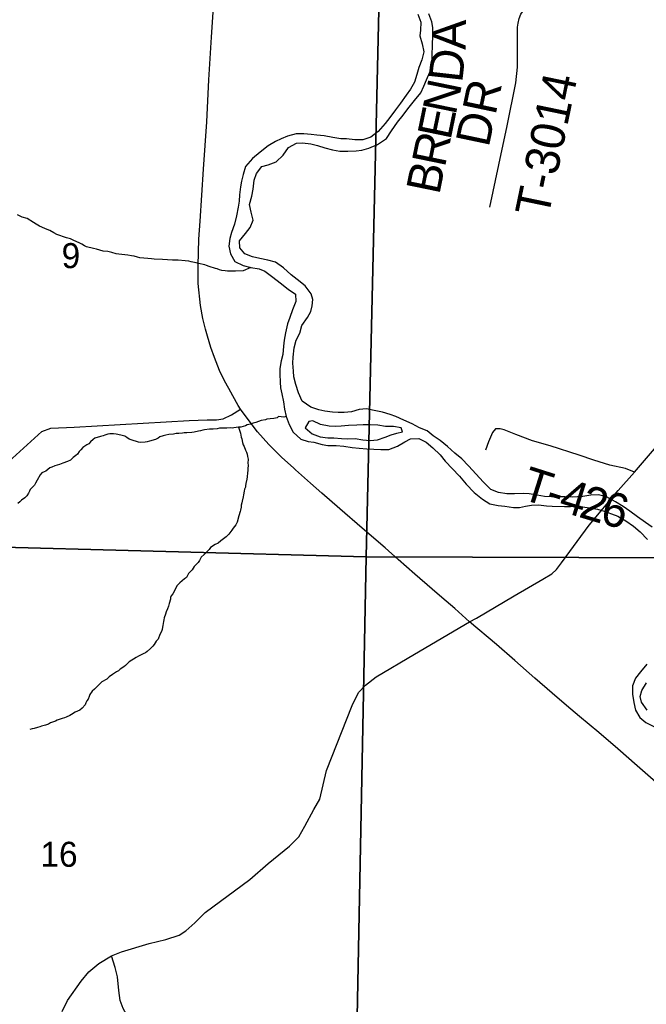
# Model space of a CAD drawing. Extents: x 1310247 to 1552180, y 377264 to 706493.
# Drawn here: x 1357371 to 1362899, y 499210 to 507902 of the extents above; entities that cross this region are included whole.
import ezdxf

# ---------------------------------------------------------------- set-up
doc = ezdxf.new("R2010")
doc.units = 0
for name, color, linetype in [('GM_X_County_Road', 7, 'Continuous'), ('GM_X_Major_River', 7, 'Continuous'), ('GM_X_Minor_River', 7, 'Continuous'), ('GM_X_Section', 7, 'Continuous'), ('GM_X_Section_Text', 7, 'Continuous'), ('GM_X_Township_Road', 7, 'Continuous'), ('GM_X_Township_Road_Text', 7, 'Continuous'), ('GM_X_US_Route', 7, 'Continuous')]:
    doc.layers.add(name, color=color, linetype=linetype)

msp = doc.modelspace()

# ---------------------------------------------------------------- linework, layer by layer
at = {"layer": 'GM_X_County_Road'}
for points in [[(1361339.4, 502585.3), (1361400.6, 502618.3), (1361734.6, 502816.2), (1361987.1, 502963.3), (1362066.9, 503009.5), (1362107.8, 503048.2), (1362150.5, 503107), (1362396.5, 503438.3), (1362651.5, 503745.9), (1362795.2, 503908.7), (1362990.8, 504134.4), (1363156.9, 504347.7), (1363606.2, 504681.9), (1364371.5, 505262.1), (1364917.9, 505664), (1365647.1, 506167.4), (1366195.8, 506535.4), (1366706, 506878.6), (1367074, 507136), (1367240, 507267.5), (1367592.9, 507560.3), (1367683.6, 507644.2), (1367776.7, 507698.7), (1367898.1, 507736.2)], [(1357746.1, 499147.3), (1357791.1, 499242.8), (1357912.1, 499414.2), (1357980.7, 499497.6), (1358068.8, 499570.2), (1358181.5, 499638.6), (1358267.6, 499672.1), (1358514.2, 499747.7), (1358661.1, 499782.6), (1358778, 499819.6), (1358837.9, 499859.9), (1358915.2, 499930.5), (1359007.3, 500019.9), (1359401.9, 500313), (1359563.2, 500454.2), (1359752.1, 500605.5), (1359832.8, 500688.1), (1359886.6, 500782.3), (1359965.9, 500930.2), (1360017.7, 501022.1), (1360076.8, 501273), (1360304.5, 501847.1), (1360359.2, 501962.1), (1360423.1, 502028.6), (1360516.5, 502100.6), (1360855.3, 502301.6), (1361339.4, 502585.3)]]:
    msp.add_lwpolyline(points, dxfattribs=at)
at = {"layer": 'GM_X_Major_River'}
for points in [[(1360883.3, 507951.8), (1360911.2, 507878.7), (1360907.2, 507808.6), (1360901.7, 507758.5), (1360921.7, 507689.7), (1360935.7, 507619), (1360919.5, 507547.2), (1360891.5, 507479.8), (1360873.6, 507418.1), (1360853.5, 507350.4), (1360819.6, 507287.1), (1360779.9, 507234.1), (1360729.7, 507165.3), (1360687.8, 507106.3), (1360635.6, 507037.5), (1360596, 506986.5), (1360533.7, 506916.1), (1360468.1, 506865.8), (1360399.1, 506839.7), (1360326.8, 506839.8), (1360254.9, 506850), (1360204.8, 506851.4), (1360134.9, 506861.5), (1360057, 506875.8), (1359993.1, 506883.7), (1359943.1, 506889.2), (1359879, 506893.1), (1359810.8, 506893.1), (1359733.9, 506873.3), (1359677, 506848.8), (1359626.2, 506826.2), (1359562.9, 506788), (1359491, 506731.8), (1359425.2, 506677.6), (1359362.9, 506607.1), (1359342.7, 506535.4), (1359327, 506477.7), (1359317.4, 506425.7), (1359309.4, 506355.7), (1359305.7, 506299.6), (1359298.1, 506247.6), (1359283.9, 506171.7), (1359265.6, 506096), (1359239.4, 506024.5), (1359225.8, 505970.7), (1359215.7, 505902.7), (1359229.8, 505834), (1359270, 505768.6), (1359341.1, 505732.4), (1359408.8, 505714.3), (1359482.7, 505702.1), (1359534.3, 505682.5), (1359603, 505630.3), (1359669.7, 505578.2), (1359740.3, 505523.9), (1359803.2, 505479.9), (1359807.3, 505413.5), (1359779, 505340.1), (1359754.9, 505272.5), (1359733.2, 505216.9), (1359714.8, 505137.2), (1359702.9, 505073.3), (1359699.4, 505021.2), (1359691.2, 504947.1), (1359677.5, 504891.3), (1359665.5, 504823.4), (1359665.9, 504771.2), (1359667.9, 504702.9), (1359672.5, 504652.5), (1359685, 504600), (1359696.9, 504529.4), (1359707, 504462.8), (1359721.2, 504400.1), (1359747.2, 504329.1), (1359783.3, 504261.8), (1359851.7, 504199.6), (1359915.3, 504177.6), (1359965.3, 504172.1), (1360038.9, 504151.9), (1360090.8, 504142.3), (1360163, 504142.2), (1360231.1, 504138.2), (1360305, 504126), (1360367, 504118.2), (1360433.1, 504114.2), (1360557.2, 504106.6), (1360627.5, 504108.5), (1360704.7, 504138.4), (1360768, 504176.7), (1360818.9, 504201.3), (1360893.2, 504205.1), (1360956.5, 504173.2), (1361017.2, 504123.2), (1361079.5, 504059.1), (1361126.1, 504005.6), (1361252.6, 503871.3), (1361310.7, 503801.4), (1361380.7, 503727), (1361453.2, 503668.7), (1361518.3, 503628.6)], [(1362001.7, 503692.8), (1361935.8, 503704.7), (1361865.9, 503714.8), (1361813.9, 503720.4), (1361737.6, 503716.6), (1361669.3, 503716.6), (1361595.5, 503728.8), (1361528, 503754.8), (1361461.7, 503819), (1361329.5, 503963.5), (1361271.1, 504025.4), (1361210.4, 504075.4), (1361144, 504135.5), (1361079.3, 504187.6), (1361018.3, 504229.6), (1360965.4, 504271.3), (1360898, 504299.4), (1360832.8, 504333.4), (1360759.6, 504367.7), (1360690.2, 504397.8), (1360638.6, 504417.4), (1360571, 504437.5), (1360499.2, 504451.6), (1360429.4, 504465.7), (1360367.1, 504461.5), (1360298.3, 504441.4), (1360233.9, 504435.3), (1360179.6, 504432.9), (1360129.6, 504438.3), (1360063.7, 504446.3), (1360009.8, 504457.9), (1359940.2, 504480), (1359861.6, 504534.6), (1359831.7, 504607.7), (1359805.7, 504680.8), (1359789.7, 504749.5), (1359785.2, 504799.8), (1359781.2, 504870.2), (1359782.7, 504922.4), (1359791.2, 505004.4), (1359809.2, 505072.2), (1359841.2, 505135.5), (1359861.2, 505203.1), (1359911.4, 505271.9), (1359939.1, 505325.3), (1359952.6, 505377.1), (1359958.3, 505431.2), (1359943.7, 505481.8), (1359889.6, 505553.7), (1359819, 505607.9), (1359766.1, 505649.6), (1359697.6, 505709.9), (1359628.9, 505760.1), (1359561.2, 505778.1), (1359489.4, 505792.3), (1359423.6, 505808.3), (1359358.2, 505834.3), (1359311.6, 505887.8), (1359311.4, 505948.1), (1359363.5, 506014.8), (1359405.1, 506065.8), (1359431.2, 506131.3), (1359413.2, 506202.1), (1359399.1, 506270.8), (1359417.4, 506344.5), (1359429.2, 506406.4), (1359439.6, 506484.4), (1359459.4, 506544), (1359507.3, 506604.9), (1359561.9, 506619.3), (1359635, 506647.3), (1359694.9, 506705.8), (1359743, 506772.6), (1359814.4, 506812.7), (1359866.6, 506815.2), (1359938.6, 506807), (1359998.4, 506791.2), (1360062, 506771.3), (1360131.7, 506753.2), (1360195.5, 506741.3), (1360265.7, 506741.2), (1360338.1, 506745.1), (1360388.4, 506749.7), (1360451.1, 506767.9), (1360528.3, 506799.8), (1360606.1, 506853.7), (1360650.2, 506920.7), (1360704.7, 506997.4), (1360752.7, 507060.2), (1360796.4, 507115.1), (1360852.7, 507187.8), (1360908.9, 507256.4), (1360936.7, 507313.8), (1360960.4, 507369.3), (1360990.6, 507438.7), (1361008.5, 507502.4), (1361016.1, 507761.2), (1361016.2, 507831.5), (1361007.6, 507881.9), (1360979.6, 507953)], [(1359922.5, 504354.1), (1359888.8, 504298.9), (1359951.4, 504244.8), (1360022.9, 504220.6), (1360088.8, 504210.7), (1360141, 504211.1), (1360211, 504205.1), (1360261.1, 504201.6), (1360329.4, 504203.6), (1360397.3, 504193.6), (1360463.3, 504187.6), (1360527.7, 504193.8), (1360596.6, 504217.9), (1360647.3, 504236.4), (1360698, 504253), (1360748.5, 504263.6)], [(1359956.8, 504361.1), (1359922.5, 504354.1)], [(1360748.5, 504263.6), (1360735.5, 504300.1), (1360667.6, 504310.1), (1360599.4, 504312.1), (1360529.5, 504322.2), (1360463.4, 504326.2), (1360401.1, 504324), (1360344.9, 504323.6), (1360270.6, 504319.8), (1360206.2, 504313.6), (1360156, 504311.1), (1360101.8, 504312.7), (1360024.1, 504329), (1359956.8, 504361.1)], [(1362950.8, 503422), (1362893.8, 503461.8), (1362823.1, 503514.1), (1362754.3, 503564.3), (1362695.3, 503604.1), (1362628.3, 503644.3), (1362549.4, 503690.7), (1362477.6, 503706.9), (1362411.4, 503704.8), (1362338.8, 503692.9), (1362244.3, 503687.6), (1362182.2, 503689.5), (1362112, 503689.5), (1362061.8, 503691), (1362001.7, 503692.8)], [(1361518.3, 503628.6), (1361592.1, 503614.4), (1361650.1, 503608.7), (1361727.9, 503594.4), (1361780.2, 503596.9), (1361832.7, 503607.4), (1361885.1, 503615.9), (1361949.3, 503618), (1362019.3, 503609.9), (1362069.4, 503606.5), (1362177.6, 503603.3), (1362229.9, 503605.8), (1362288.1, 503606.1), (1362340.1, 503602.5), (1362396, 503592.8), (1362467.9, 503580.7), (1362527.6, 503562.9), (1362591.1, 503541), (1362648.7, 503519.2), (1362719.7, 503479), (1362786.5, 503430.8), (1362845.2, 503380.9), (1362911.4, 503312.7)], [(1362905.1, 502212.6), (1362848.9, 502146), (1362803.1, 502089.2), (1362779.1, 502021.6), (1362776.9, 501947.4), (1362790.8, 501874.7), (1362804.8, 501806), (1362843, 501740.6), (1362893.9, 501697), (1362965.1, 501662.8)], [(1362907.2, 501807), (1362857.1, 501876.8), (1362846.5, 501927.3), (1362860.1, 501979.1), (1362900.2, 502048.2)]]:
    msp.add_lwpolyline(points, dxfattribs=at)
at = {"layer": 'GM_X_Minor_River'}
for points in [[(1359408.8, 505714.3), (1359341.6, 505686.2), (1359275.2, 505682.2), (1359205, 505682.3), (1359185, 505684.9), (1359155, 505687.8), (1359133, 505692.5), (1359113.2, 505701.1), (1359097.3, 505705.5), (1359041.6, 505723.3), (1359017.8, 505732), (1359003.8, 505736.4), (1358948.1, 505750.1), (1358926.2, 505756.8), (1358884.2, 505764.1), (1358862.3, 505768.8), (1358830.3, 505773.7), (1358768.2, 505777.6), (1358718.1, 505779.1), (1358632, 505785.7), (1358557.8, 505787.9), (1358533.8, 505790.6), (1358501.8, 505793.6), (1358431.7, 505799.7), (1358409.8, 505804.4), (1358379.9, 505813.3), (1358356, 505818), (1358326, 505822.9), (1358244, 505831.4), (1358222, 505836), (1358182.2, 505845.3), (1358148.3, 505854.3), (1358106.3, 505859.6), (1358048.6, 505875.3), (1358020.7, 505882.2), (1357960.9, 505896), (1357943.1, 505904.6), (1357917.5, 505921.4), (1357895.7, 505932.1), (1357848.2, 505953.5), (1357818.4, 505966.5), (1357784.6, 505975.5), (1357699.2, 506006.1), (1357671.5, 506021), (1357637.9, 506040.1), (1357614.2, 506050.8), (1357592.3, 506057.5), (1357546.7, 506078.9), (1357517.2, 506097.8), (1357491.5, 506112.6), (1357436.3, 506146.4), (1357392.6, 506159.7), (1357351, 506179)], [(1359721.2, 504400.1), (1359701.2, 504393.9), (1359652.9, 504400), (1359642.8, 504387.6), (1359612.6, 504382.5), (1359580.4, 504379.4), (1359552.1, 504374.3), (1359538, 504370.7), (1359501.7, 504363.8), (1359453, 504347.2), (1359430.7, 504339.8), (1359408.4, 504332.5), (1359378.1, 504325.3), (1359363.8, 504317.7), (1359321.3, 504305), (1359301.2, 504303.6), (1359260.9, 504298.8), (1359246.9, 504297.2), (1359228.8, 504297.7), (1359198.7, 504296.6), (1359134.4, 504294.5), (1359112.2, 504291.2), (1359078, 504288.2), (1359061.9, 504286.7), (1359045.9, 504287.2), (1359001.6, 504282.5), (1358987.4, 504278.9), (1358965.1, 504271.5), (1358949, 504268), (1358910.6, 504261.1), (1358890.5, 504257.7), (1358844.2, 504255.1), (1358822.1, 504253.7), (1358808, 504252.2), (1358773.8, 504249.2), (1358751.7, 504247.8), (1358727.5, 504242.5), (1358687.2, 504239.7), (1358661, 504234.5), (1358636.7, 504227.2), (1358608.3, 504218), (1358592, 504208.5), (1358569.6, 504197.1), (1358514.9, 504180.7), (1358494.7, 504175.3), (1358476.6, 504173.8), (1358440.3, 504168.9), (1358418.3, 504171.6), (1358354.7, 504191.5), (1358336.9, 504200.1), (1358315.2, 504214.8), (1358299.5, 504225.3), (1358275.6, 504232), (1358235.7, 504241.2), (1358221.7, 504243.6), (1358199.7, 504246.3), (1358181.6, 504244.8), (1358165.6, 504245.3), (1358147.4, 504241.9), (1358123.1, 504234.6), (1358106.9, 504227), (1358084.7, 504223.7), (1358034, 504207.1), (1358017.6, 504195.6), (1357994.9, 504174.2), (1357980.4, 504158.6), (1357964.1, 504149.1), (1357927.2, 504124.1), (1357908.6, 504104.6), (1357896.2, 504090.9), (1357879.4, 504067.4), (1357865, 504053.8), (1357842.4, 504036.4), (1357817.6, 504013.1), (1357793.2, 504001.8), (1357752.6, 503986.9), (1357722.2, 503973.8), (1357700, 503970.5), (1357681.7, 503963), (1357653.3, 503951.8), (1357637, 503944.3), (1357600.1, 503917.3), (1357585.9, 503911.7), (1357565.5, 503902.3), (1357551, 503884.7), (1357525.5, 503837.3), (1357508.7, 503809.7), (1357500.2, 503793.9), (1357462.9, 503754.9), (1357456.4, 503739.1), (1357447.9, 503721.3), (1357433.2, 503699.7), (1357414.6, 503682.2), (1357385.9, 503661), (1357371.4, 503645.4), (1357354.9, 503629.8)], [(1359301.2, 504303.6), (1359319.8, 504252.9), (1359324.8, 504216.6), (1359330.3, 504200.4), (1359335.5, 504170.2), (1359342.9, 504149.9), (1359352.5, 504133.6), (1359363.6, 504101.1), (1359373.1, 504082.8), (1359378.6, 504066.6), (1359382, 504046.4), (1359385.3, 504022.3), (1359384.3, 503988.2), (1359385.8, 503968.1), (1359382.9, 503938.1), (1359382.4, 503922.1), (1359379.8, 503902.1), (1359376.8, 503866.1), (1359374.2, 503846.1), (1359367.1, 503808.2), (1359362.5, 503788.3), (1359362.1, 503774.3), (1359355.5, 503756.4), (1359351, 503738.5), (1359346.1, 503708.6), (1359341.5, 503690.7), (1359332.4, 503652.8), (1359329.9, 503636.9), (1359325.3, 503614.9), (1359324.8, 503598.9), (1359318, 503573), (1359315.6, 503559.1), (1359304.5, 503523.3), (1359288.9, 503467.6), (1359278.1, 503441.9), (1359255.2, 503412.5), (1359242.6, 503394.8), (1359215.5, 503359.5), (1359192.7, 503336.1), (1359145.6, 503301.4), (1359120.8, 503280.1), (1359094.4, 503268.9), (1359053.5, 503242), (1359041, 503226.3), (1359026.4, 503208.7), (1358997.5, 503179.5), (1358970.7, 503156.2), (1358955.8, 503126.6), (1358945.3, 503110.9), (1358910.2, 503075.8), (1358891.3, 503046.3), (1358874.6, 503026.8), (1358860.2, 503013.2), (1358851.6, 502995.4), (1358841.1, 502977.6), (1358824.7, 502966.1), (1358783.5, 502931.2), (1358773.1, 502917.5), (1358758.7, 502905.9), (1358720.5, 502834.8), (1358708, 502817.2), (1358701.5, 502801.3), (1358701.1, 502787.3), (1358689.9, 502749.5), (1358683.2, 502725.6), (1358674.4, 502699.8), (1358663.6, 502674.1), (1358657, 502654.2), (1358646.1, 502622.5), (1358641.5, 502604.5), (1358639.1, 502590.6), (1358634.1, 502554.6), (1358629.6, 502540.7), (1358627, 502518.8), (1358622.5, 502500.8), (1358607.6, 502473.2), (1358592.4, 502433.5), (1358573.8, 502416), (1358556.9, 502386.5), (1358544.4, 502370.8), (1358525.8, 502351.3), (1358494.9, 502324.1), (1358480.5, 502312.5), (1358466.3, 502307), (1358419.5, 502284.3), (1358399, 502270.9), (1358337.7, 502234.6), (1358323.2, 502219), (1358302.7, 502201.5), (1358290.2, 502187.9), (1358257.5, 502168.8), (1358243, 502153.2), (1358224.8, 502145.7), (1358190, 502122.7), (1358159.2, 502099.5), (1358138.5, 502080.1), (1358095.7, 502055.3), (1358029.6, 501993.1), (1358009.1, 501975.7), (1357990.1, 501946.2), (1357983.5, 501926.3)], [(1357983.5, 501926.3), (1357974.8, 501902.5), (1357962.4, 501888.8), (1357953.8, 501871), (1357947.3, 501853.2), (1357922.4, 501823.8), (1357899.8, 501806.5), (1357859.1, 501787.6), (1357828.4, 501768.5), (1357814.1, 501758.9), (1357781.6, 501745.8), (1357765.3, 501738.3), (1357745.1, 501732.9), (1357700.5, 501718.2), (1357686.2, 501710.6), (1357643.6, 501693.8), (1357623.3, 501684.4), (1357598.9, 501675.1), (1357562.5, 501666.2), (1357548.3, 501660.6), (1357528, 501653.1), (1357497.7, 501644), (1357481.6, 501642.5), (1357461.3, 501637.1)]]:
    msp.add_lwpolyline(points, dxfattribs=at)
at = {"layer": 'GM_X_Section'}
for points in [[(1355190, 508595.8), (1360552.3, 508498), (1360428.2, 503161.6), (1355120.9, 503300.4)], [(1367049.5, 508432.7), (1366992.5, 503140.2), (1360428.2, 503161.6), (1360552.3, 508498)], [(1360428.2, 503161.6), (1360324.4, 497895.4), (1355014.7, 498016.2), (1355120.9, 503300.4)], [(1366992.5, 503140.2), (1366811, 497804), (1360324.4, 497895.4), (1360428.2, 503161.6)]]:
    msp.add_lwpolyline(points, close=True, dxfattribs=at)
at = {"layer": 'GM_X_Township_Road'}
for points in [[(1361519.9, 506247.8), (1361599.7, 506620.7), (1361671.9, 506964.4), (1361749.6, 507342.9), (1361763.2, 507481.7), (1361763.2, 507672), (1361764.2, 507719.5), (1361762.2, 507766.9), (1361763.2, 507835), (1361767.7, 507872.4), (1361777.3, 507912.2), (1361791.5, 507949.6), (1361823.8, 507993.5), (1361884.7, 508034.3), (1361961.3, 508068.3), (1362237.8, 508066.2), (1363825.2, 508056)], [(1359024.8, 504368.5), (1359107.2, 504370.5), (1359165.6, 504379.7), (1359240.9, 504413.2), (1359318.8, 504464.1)], [(1350080.1, 503436.4), (1350955.8, 503414.4), (1352635.4, 503356), (1354978.6, 503294.4), (1355177.2, 503303.7), (1355394.8, 503339.4), (1355543.1, 503389.2), (1355720.6, 503468.2), (1355857, 503522.4), (1355976.1, 503535.3), (1356098.4, 503544), (1356206.6, 503555.9), (1356290, 503577.6), (1356428.6, 503628.4), (1356546.5, 503646.8), (1356731.7, 503646.2), (1356836.7, 503653.3), (1356966.5, 503722.6), (1357275.1, 504001.9), (1357566.2, 504267.1), (1357646.4, 504296.3), (1357849.8, 504303.9), (1358864.7, 504364.5), (1359024.8, 504368.5)], [(1362795.2, 503908.7), (1362717.1, 503940.4), (1362576.3, 503969.2), (1362436, 504014.5), (1362308.1, 504058.1), (1362052, 504140.5), (1361893.9, 504184), (1361747.1, 504238.9), (1361646.1, 504280.5), (1361611.3, 504290.7), (1361570, 504289.6), (1361543.5, 504257.4), (1361508.4, 504175.3), (1361479.3, 504101.9)], [(1360116.8, 496258.7), (1359852.5, 496580), (1359649.9, 496891.8), (1359392.2, 497239.3), (1359301.7, 497370.4), (1359263.6, 497475.1), (1359179.7, 497705.2), (1359038.5, 498114.9), (1358995, 498224.8), (1358938.3, 498308.7), (1358875.3, 498366.7), (1358751.5, 498456.6), (1358647.2, 498525.8), (1358571.8, 498622.4), (1358485.9, 498807.3), (1358284.9, 499172.9), (1358257.1, 499245), (1358244.3, 499331.2), (1358234, 499453.8), (1358214.1, 499535.7), (1358181.5, 499638.6)]]:
    msp.add_lwpolyline(points, dxfattribs=at)
at = {"layer": 'GM_X_US_Route'}
for points in [[(1358962.4, 506122.7), (1358993, 506583.6), (1359021.1, 507000.4), (1359040.6, 507370.6), (1359064.4, 507746.2), (1359083.9, 508056.9), (1359109.9, 508474.7), (1359127.2, 508808.1), (1359149.9, 509164.3), (1359170.5, 509534.5), (1359200.8, 510011.9), (1359228.9, 510433), (1359250.6, 510799.9), (1359260.8, 510964.9), (1359275.5, 511165.3), (1359281.9, 511258.9)], [(1359214.9, 504646.6), (1359178.1, 504714.2), (1359133.7, 504806.2), (1359088.2, 504918.8), (1359057.9, 505007.5), (1359027.6, 505107.1), (1359010.3, 505168.8), (1358986.5, 505265.2), (1358964.8, 505379.9), (1358944.3, 505573.7), (1358946.4, 505732.8), (1358951.8, 505964.4), (1358962.4, 506122.7)], [(1359449, 504290.7), (1359318.8, 504464.1), (1359298.8, 504495.5), (1359250.6, 504581), (1359214.9, 504646.6)], [(1359789.5, 503942.2), (1359680.9, 504040.3), (1359569.4, 504151.8), (1359468.7, 504264.4), (1359449, 504290.7)], [(1362983, 501172.2), (1362819, 501316), (1362647.6, 501464.6), (1362479.5, 501609.8), (1362310.8, 501750.3), (1362195.1, 501849.1), (1362070.1, 501955.4), (1361914.8, 502089.1), (1361739.4, 502244.4), (1361576.7, 502384.9), (1361339.4, 502585.3), (1361210.4, 502704.5), (1361095.1, 502802.5), (1361010.2, 502873.9), (1360857, 503007.6), (1360711.4, 503135.3), (1360594.5, 503238.2), (1360392.6, 503414.6), (1360195.6, 503583.5), (1360036, 503722.1), (1359937.4, 503809.8), (1359804.3, 503928.8), (1359789.5, 503942.2)]]:
    msp.add_lwpolyline(points, dxfattribs=at)

# ---------------------------------------------------------------- texts
at = {"layer": 'GM_X_Section_Text'}
for s, p in [('9', (1357740.1, 505708.4)), ('16', (1357553.1, 500424))]:
    msp.add_text(s, height=221, rotation=0.00001, dxfattribs=at).set_placement(p)
at = {"layer": 'GM_X_Township_Road_Text'}
for s, rotation, p in [('A', 89.26844, (1361305.8, 507634.5)), ('D', 83.61916, (1361274.5, 507339.9)), ('N', 78.3791, (1361216.6, 507051.8)), ('DR', 78.11128, (1361508.4, 506768.1)), ('T-3014', 78.27937, (1362033.7, 506146.9)), ('E', 78.3802, (1361171.4, 506832)), ('R', 78.37937, (1361121.8, 506590.6)), ('B', 78.37929, (1361072.1, 506349.3)), ('T', 342.40668, (1361780.2, 503676.2)), ('4', 342.73428, (1362113.4, 503570.7)), ('2', 343.36412, (1362293.3, 503514.8)), ('-', 342.47679, (1361994.5, 503608.2)), ('6', 345.0895, (1362479.8, 503459.2))]:
    msp.add_text(s, height=300, rotation=rotation, dxfattribs=at).set_placement(p)

doc.saveas('drawing.dxf')
